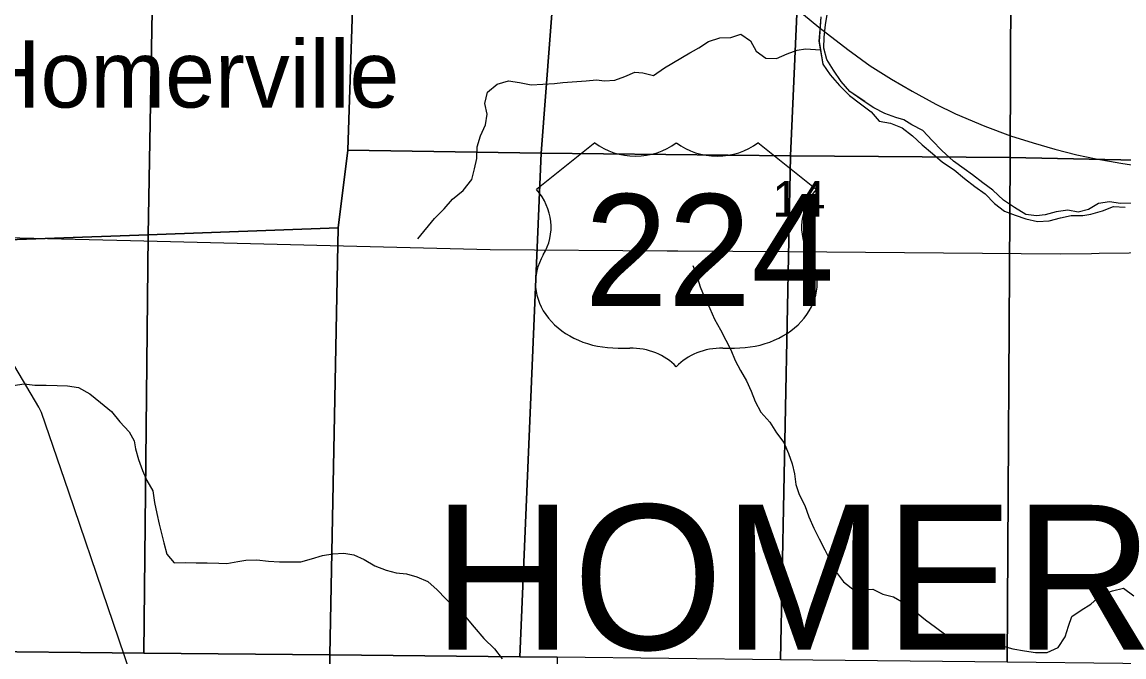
# Model space of a CAD drawing. Extents: x 1985906 to 2277390, y 930619 to 1324581.
# Drawn here: x 2072204 to 2079054, y 1100338 to 1104286 of the extents above; entities that cross this region are included whole.
import ezdxf

# ---------------------------------------------------------------- set-up
doc = ezdxf.new("R2010")
doc.units = 0
for name, color, linetype in [('GM_X_Minor_River', 7, 'Continuous'), ('GM_X_Rail_Line', 7, 'Continuous'), ('GM_X_Section', 7, 'Continuous'), ('GM_X_Section_Text', 7, 'Continuous'), ('GM_X_State_Route', 7, 'Continuous'), ('GM_X_Township_Text', 7, 'Continuous'), ('GM_X_Unincorporated_Text', 7, 'Continuous'), ('GM_X_US_Location', 7, 'Continuous'), ('GM_X_US_Route', 7, 'Continuous'), ('GM_X_US_Shield', 7, 'Continuous')]:
    doc.layers.add(name, color=color, linetype=linetype)

msp = doc.modelspace()

# ---------------------------------------------------------------- linework, layer by layer
at = {"layer": 'GM_X_Minor_River'}
for points in [[(2077443.1, 1103791.2), (2077351.3, 1103854.1), (2077296.6, 1103915.9), (2077247.8, 1103985.8), (2077207, 1104053.7), (2077188.4, 1104123.8), (2077189.8, 1104192), (2077199.1, 1104268.4), (2077208.6, 1104332.7), (2077214, 1104403), (2077227.4, 1104475.3), (2077252.9, 1104543.8), (2077274.4, 1104612.2), (2077289.8, 1104688.6), (2077297.4, 1104738.8), (2077302.8, 1104805.1), (2077298.2, 1104869.3), (2077267.6, 1104931.3), (2077200.9, 1104974.9), (2077130.8, 1104956.3), (2077034.8, 1104939.5)], [(2077440.2, 1103792.5), (2077351.3, 1103854.1), (2077296.6, 1103915.9), (2077247.8, 1103985.8), (2077207, 1104053.7), (2077188.4, 1104123.8), (2077189.8, 1104192), (2077199.1, 1104268.4), (2077208.6, 1104332.7), (2077214, 1104403), (2077227.4, 1104475.3), (2077252.9, 1104543.8), (2077274.4, 1104612.2), (2077289.8, 1104688.6), (2077297.4, 1104738.8), (2077302.8, 1104805.1), (2077298.2, 1104869.3), (2077267.6, 1104931.3), (2077200.9, 1104974.9), (2077130.8, 1104956.3), (2077036.4, 1104942.6)], [(2077170.6, 1104318.3), (2077158.6, 1104164.6)], [(2077170.6, 1104318.3), (2077158.7, 1104165.6)], [(2076345.6, 1104089.2), (2076411.6, 1104125.8), (2076471.4, 1104164.4), (2076541.5, 1104187), (2076609.7, 1104189.6), (2076671.8, 1104210.1), (2076732.3, 1104168.4), (2076767, 1104104.5), (2076827.6, 1104060.8), (2076893.9, 1104059.3), (2076959.9, 1104087.9), (2077023.9, 1104110.5), (2077074, 1104118.9), (2077167.8, 1104114.1)], [(2077158.6, 1104166.1), (2077183.2, 1104023.4), (2077228, 1103957.5), (2077286.8, 1103891.7), (2077347.5, 1103830), (2077416.2, 1103778.3), (2077482.9, 1103726.6), (2077533.6, 1103668.8), (2077603.9, 1103657.3), (2077676.5, 1103627.8), (2077739.1, 1103578.1), (2077799.8, 1103522.3), (2077864.5, 1103468.6), (2077927.2, 1103414.9), (2077997.9, 1103367.3), (2078062.6, 1103313.6), (2078127.3, 1103263.9), (2078191.9, 1103218.3), (2078248.6, 1103158.5), (2078311.3, 1103110.8), (2078377.7, 1103085.2), (2078444.2, 1103061.6), (2078516.6, 1103046.1), (2078588.8, 1103050.7), (2078660.9, 1103069.3), (2078727, 1103083.9), (2078799.3, 1103082.4), (2078849.4, 1103090.9), (2078921.5, 1103111.5), (2078989.5, 1103138.1), (2079061.8, 1103134.6)], [(2077158.7, 1104165.6), (2077183.2, 1104023.4), (2077228, 1103957.5), (2077286.8, 1103891.7), (2077347.5, 1103830), (2077416.2, 1103778.3), (2077482.9, 1103726.6), (2077533.6, 1103668.8), (2077603.9, 1103657.3), (2077676.5, 1103627.8), (2077739.1, 1103578.1), (2077799.8, 1103522.3), (2077864.5, 1103468.6), (2077927.2, 1103414.9), (2077997.9, 1103367.3), (2078062.6, 1103313.6), (2078127.3, 1103263.9), (2078191.9, 1103218.3), (2078248.6, 1103158.5), (2078311.3, 1103110.8), (2078377.7, 1103085.2), (2078444.2, 1103061.6), (2078516.6, 1103046.1), (2078588.8, 1103050.7), (2078660.9, 1103069.3), (2078727, 1103083.9), (2078799.3, 1103082.4), (2078849.4, 1103090.9), (2078921.5, 1103111.5), (2078989.5, 1103138.1), (2079061.8, 1103134.6)], [(2074665.7, 1102938.2), (2074769, 1103063.4), (2074828.7, 1103124.1), (2074880.3, 1103184.7), (2074946.1, 1103239.4), (2074999.7, 1103306.1), (2075017.2, 1103372.4), (2075030.6, 1103436.8), (2075034, 1103509), (2075053.5, 1103577.4), (2075085, 1103645.9), (2075096.5, 1103712.2), (2075081.8, 1103780.4), (2075097.2, 1103850.7), (2075157, 1103899.4), (2075229.1, 1103920), (2075297.4, 1103910.5), (2075369.8, 1103895), (2075514.3, 1103904.1), (2075566.4, 1103910.6), (2075710.8, 1103919.7), (2075775, 1103926.2), (2075825.3, 1103920.6), (2075889.4, 1103925.1), (2075951.5, 1103947.6), (2076013.4, 1103974.2), (2076063.7, 1103970.6), (2076130.1, 1103953.1), (2076197.9, 1104001.7), (2076355.5, 1104094.4)], [(2079101.7, 1103159), (2079033.5, 1103158.5), (2078965.1, 1103168), (2078897, 1103157.5), (2078833.1, 1103120.8), (2078769, 1103104.3), (2078704.7, 1103115.8), (2078632.5, 1103105.2), (2078564.4, 1103086.7), (2078510.3, 1103080.2), (2078443.9, 1103089.7), (2078373.3, 1103133.3), (2078304.7, 1103179), (2078239.9, 1103240.7), (2078177.3, 1103286.4), (2078112.6, 1103336.1), (2078060.1, 1103373.8), (2077995.4, 1103421.5), (2077922.6, 1103487.1), (2077861.8, 1103548.9), (2077803.1, 1103610.7), (2077736.5, 1103646.3), (2077686.1, 1103678), (2077635.8, 1103691.7), (2077567.3, 1103717.2), (2077498.7, 1103752.8), (2077440.2, 1103792.5)], [(2076373.3, 1102772.7), (2076400, 1102708.7), (2076420.6, 1102638.6), (2076449.4, 1102568.6), (2076480, 1102504.6), (2076508.7, 1102438.6), (2076545.4, 1102372.6), (2076580.1, 1102308.6), (2076610.7, 1102248.7), (2076637.4, 1102180.6), (2076670.1, 1102118.7), (2076708.8, 1102054.7), (2076737.5, 1101990.7), (2076762.1, 1101926.7), (2076796.8, 1101860.7), (2076853.6, 1101796.9), (2076894.3, 1101731), (2076939, 1101671.1), (2076969.7, 1101603.1), (2076992.3, 1101539.1), (2077006.9, 1101476.9), (2077013.6, 1101410.8), (2077036.2, 1101348.7), (2077070.9, 1101278.7), (2077095.6, 1101208.7), (2077126.3, 1101138.7), (2077159, 1101072.7), (2077195.8, 1101004.7), (2077228.5, 1100936.7), (2077261.2, 1100870.8), (2077311.9, 1100804.9), (2077376.6, 1100753.2), (2077442.8, 1100757.7), (2077493, 1100760.1), (2077555.5, 1100728.5), (2077621.9, 1100710.9), (2077686.4, 1100675.3), (2077753.1, 1100625.7), (2077819.8, 1100568), (2077882.5, 1100522.3), (2077947.1, 1100474.6), (2078015.7, 1100439), (2078085.9, 1100441.6), (2078152.2, 1100440.1), (2078232.5, 1100428.6), (2078297, 1100407.1), (2078363.4, 1100387.5), (2078435.7, 1100376), (2078504.1, 1100366.5), (2078576.3, 1100365.1), (2078646.3, 1100395.7), (2078687.9, 1100462.2), (2078709.4, 1100528.6), (2078730.9, 1100589), (2078788.8, 1100629.6), (2078848.7, 1100666.2), (2078912.4, 1100724.9), (2078982.4, 1100749.5), (2079050.5, 1100766.1), (2079115.2, 1100718.4)], [(2072148.7, 1102025.6), (2072216.8, 1102036.1), (2072283.1, 1102028.6), (2072355.4, 1102027.1), (2072423.7, 1102025.7), (2072487.9, 1102024.2), (2072556.3, 1102012.6), (2072624.8, 1101975), (2072691.6, 1101919.3), (2072760.3, 1101863.7), (2072813.1, 1101799.9), (2072869.8, 1101738.1), (2072900.4, 1101682.1), (2072908.9, 1101632), (2072927.5, 1101565.9), (2072954.2, 1101497.9), (2072980.9, 1101435.9), (2073017.6, 1101369.9), (2073028.2, 1101297.7), (2073042.9, 1101229.6), (2073057.5, 1101163.5), (2073070, 1101113.4), (2073086.6, 1101047.3), (2073105.3, 1100977.2), (2073150, 1100923.3), (2073218.2, 1100925.9), (2073286.5, 1100922.4), (2073354.7, 1100922.9), (2073427, 1100921.4), (2073477.2, 1100919.8), (2073545.3, 1100932.4), (2073595.4, 1100938.8), (2073663.7, 1100941.3), (2073736, 1100933.9), (2073804.3, 1100930.4), (2073872.5, 1100928.9), (2073936.7, 1100929.4), (2074004.8, 1100948), (2074072.9, 1100968.6), (2074137, 1100979.1), (2074205.2, 1100983.6), (2074267.6, 1100972.1), (2074332, 1100944.5), (2074396.6, 1100904.8), (2074467.1, 1100877.3), (2074529.5, 1100861.7), (2074593.8, 1100854.2), (2074658.1, 1100836.6), (2074726.6, 1100807), (2074785.3, 1100755.3), (2074838, 1100699.5), (2074888.6, 1100651.7), (2074961.4, 1100588.1), (2075014.2, 1100522.2), (2075075, 1100452.4), (2075141.8, 1100388.7), (2075188.5, 1100326.9)]]:
    msp.add_lwpolyline(points, dxfattribs=at)
at = {"layer": 'GM_X_Rail_Line'}
msp.add_lwpolyline([(2076802, 1104551.1), (2077157.5, 1104253.7), (2077338, 1104114.3), (2077477.4, 1104014.3), (2077609.1, 1103929.9), (2077736.9, 1103856.3), (2077885.6, 1103775.8), (2078006.4, 1103716.1), (2078189.2, 1103639.5), (2078348.8, 1103578.3), (2078489, 1103534.1), (2078624.5, 1103495.4), (2078762.4, 1103460.5), (2078880.9, 1103435), (2079035.1, 1103408.6), (2079193.8, 1103383.9)], dxfattribs=at)
at = {"layer": 'GM_X_Section'}
for points in [[(2073036.1, 1105631.5), (2072988.9, 1102963.8), (2071764.4, 1102919.9), (2071724.5, 1105624.5)], [(2074301.1, 1105626.2), (2074229.7, 1103489), (2074169.1, 1103006.2), (2072988.9, 1102963.8), (2073036.1, 1105631.5)], [(2075595.4, 1105614.8), (2075430.9, 1103471.4), (2074229.7, 1103489), (2074301.1, 1105626.2)], [(2077076.3, 1105591.7), (2076982, 1103453.3), (2075430.9, 1103471.4), (2075595.4, 1105614.8)], [(2078355.4, 1105576.7), (2078346.9, 1103444.1), (2076982, 1103453.3), (2077076.3, 1105591.7)], [(2079881.3, 1105544.3), (2079820.5, 1103435.6), (2079819.8, 1103412.6), (2078346.9, 1103444.1), (2078355.4, 1105576.7)], [(2075430.9, 1103471.4), (2075299.4, 1100338.1), (2074117.6, 1100351.1), (2074169.1, 1103006.2), (2074229.7, 1103489)], [(2076982, 1103453.3), (2076919.4, 1100320.4), (2075531.6, 1100335.6), (2075299.4, 1100338.1), (2075430.9, 1103471.4)], [(2078346.9, 1103444.1), (2078327.7, 1100304.9), (2076919.4, 1100320.4), (2076982, 1103453.3)], [(2079819.8, 1103412.6), (2079765.4, 1100289.2), (2078327.7, 1100304.9), (2078346.9, 1103444.1)], [(2074169.1, 1103006.2), (2074117.6, 1100351.1), (2072960.5, 1100362.1), (2072988.9, 1102963.8)], [(2072988.9, 1102963.8), (2072960.5, 1100362.1), (2071776, 1100373.4), (2071764.4, 1102919.9)], [(2072960.5, 1100362.1), (2074117.6, 1100351.1), (2074115.3, 1099697.6), (2071777, 1099682.8), (2071776.5, 1100341.3), (2071776, 1100373.4)], [(2075299.4, 1100338.1), (2075531.6, 1100335.6), (2075527, 1099203.7), (2074215.3, 1099221.8), (2074113.6, 1099199.8), (2074115.3, 1099697.6), (2074117.6, 1100351.1)]]:
    msp.add_lwpolyline(points, close=True, dxfattribs=at)
at = {"layer": 'GM_X_State_Route'}
msp.add_lwpolyline([(2076198.2, 1090000.5), (2076190.2, 1090057.4), (2076148.6, 1090208.1), (2076004.1, 1090644.1), (2075802.3, 1091140.3), (2074469, 1095304.7), (2073981.3, 1096828.4), (2073224.8, 1099177.5), (2073078.3, 1099632.4), (2072980.6, 1099935.7), (2072494.6, 1101362.2), (2072324.9, 1101857), (2072308.2, 1101890.8), (2072159, 1102143.1), (2071828.9, 1102617), (2071722.9, 1102807.8), (2071711.9, 1102863.8), (2071726.6, 1102937.1)], dxfattribs=at)
at = {"layer": 'GM_X_US_Route'}
for points in [[(2078900.2, 1102847.8), (2079461.4, 1102854.8), (2079579.8, 1102866.9), (2079744.7, 1102908.8), (2079749.8, 1102910), (2080128.1, 1102997.4), (2080154.1, 1103003.4), (2080508.4, 1103079.8), (2080626.7, 1103096), (2080731.1, 1103097.8), (2080833.8, 1103091.5), (2081166.1, 1103049.2), (2082366.6, 1102899.5), (2083450.1, 1102771.9), (2084171.3, 1102678.1), (2084596.5, 1102615.3), (2085073.8, 1102568.7)], [(2071624.2, 1102934.5), (2071726.6, 1102937.1), (2072106.3, 1102946.9), (2072878.4, 1102927.5)], [(2072878.4, 1102927.5), (2075114.1, 1102871.1), (2076214.3, 1102864.1), (2076281.8, 1102863.7)], [(2076281.8, 1102863.7), (2076965.3, 1102859.3), (2078657.7, 1102844.8), (2078853.3, 1102847.2), (2078900.2, 1102847.8)]]:
    msp.add_lwpolyline(points, dxfattribs=at)
at = {"layer": 'GM_X_US_Shield'}
for p, q in [((2075764.1, 1103535.1), (2075401.6, 1103245)), ((2077141.8, 1103245), (2076779.3, 1103535.1)), ((2075909.2, 1102258.9), (2075981.7, 1102258.9)), ((2076561.7, 1102258.9), (2076634.3, 1102258.9))]:
    msp.add_line(p, q, dxfattribs=at)
for centre, major_axis, start_param, end_param in [((2076017.9, 1103742.2), (-362.5, 0), 0.795399, 2.346194), ((2076525.5, 1103742.2), (-362.5, 0), 0.795399, 2.346194), ((2074985.8, 1103012.1), (507.6, 0), 5.838949, 6.894067), ((2077557.6, 1103012.1), (-507.6, 0), 5.672304, 6.727422), ((2075903.5, 1102664.9), (507.6, 0), 2.702327, 4.723529), ((2076639.9, 1102664.9), (-507.6, 0), 1.559657, 3.580859), ((2075981.7, 1101968.9), (-362.5, 0), 3.785094, 4.712389), ((2076561.7, 1101968.9), (-362.5, 0), 4.712389, 5.639684)]:
    msp.add_ellipse(centre, major_axis=major_axis, ratio=0.8, start_param=start_param, end_param=end_param, dxfattribs=at)

# ---------------------------------------------------------------- texts
at = {"layer": 'GM_X_Section_Text'}
msp.add_text('14', height=221, rotation=0.00001, dxfattribs=at).set_placement((2076868.8, 1103076.7))
at = {"layer": 'GM_X_Township_Text'}
msp.add_text('HOMER', height=900, rotation=0.00001, dxfattribs=at).set_placement((2074758, 1100383.9))
at = {"layer": 'GM_X_Unincorporated_Text'}
msp.add_text('Homerville', height=417, rotation=0.00001, dxfattribs=at).set_placement((2071916.6, 1103754.3))
at = {"layer": 'GM_X_US_Location'}
for s in ['0', '/']:
    msp.add_text(s, height=1, dxfattribs=at).set_placement((2076272.3, 1102867.5))
msp.add_text('224', height=1, rotation=0.00001, dxfattribs=at).set_placement((2075964.6, 1102660.5))
at = {"layer": 'GM_X_US_Shield'}
msp.add_text('224', height=696.1, dxfattribs=at).set_placement((2075701.5, 1102519.9))

doc.saveas('drawing.dxf')
